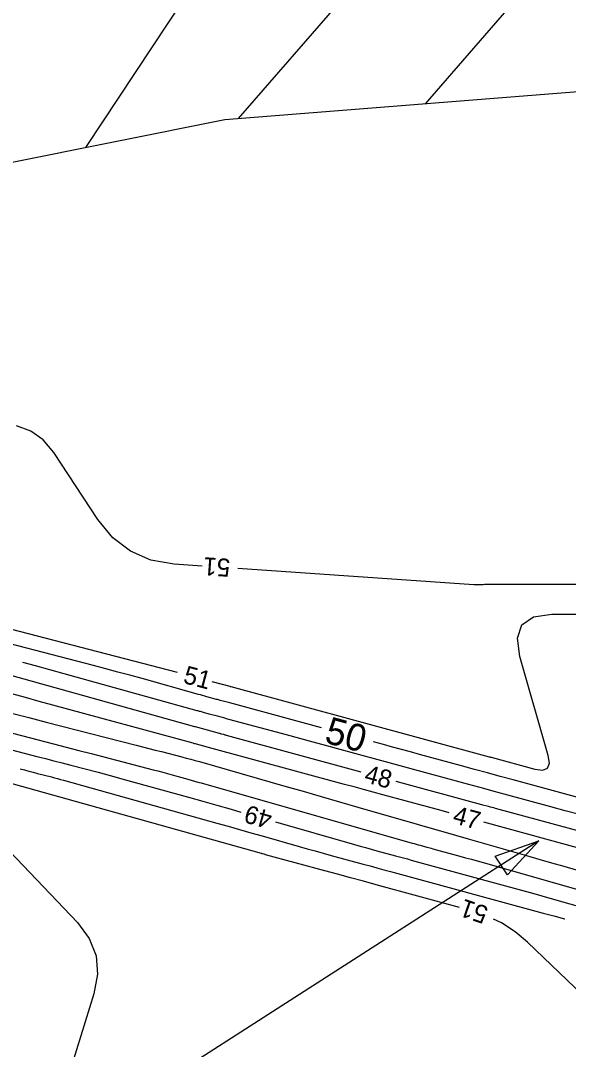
# Model space of a CAD drawing. Extents: x 2384780 to 2405861, y 547869 to 573706.
# Drawn here: x 2394868.4 to 2394929.3, y 554029.3 to 554143.7 of the extents above; entities that cross this region are included whole.
import ezdxf

# ---------------------------------------------------------------- set-up
doc = ezdxf.new("R2010")
doc.units = 0
for name, color, linetype in [('Old_Level_60', 7, 'Continuous'), ('Old_Level_61', 7, 'Continuous'), ('Prop Ditch Text', 7, 'Continuous'), ('Prop Lateral V Ditch Detail CELL', 7, 'Continuous')]:
    doc.layers.add(name, color=color, linetype=linetype)

msp = doc.modelspace()

# ---------------------------------------------------------------- linework, layer by layer
at = {"layer": 'Old_Level_60'}
for points in [[(2394888.56675, 554083.07775), (2394885.46425, 554083.29225), (2394882.88525, 554083.7435), (2394880.61275, 554084.71925), (2394878.6465, 554086.21925), (2394876.9865, 554088.244), (2394872.0645, 554095.71425), (2394870.90225, 554097.1095), (2394869.52425, 554098.0935), (2394867.931, 554098.666)], [(2394958.7745, 554081.009), (2394920.29175, 554081.009), (2394920.14575, 554081.00825), (2394920, 554081.006), (2394919.85425, 554081.0025), (2394919.7085, 554080.99775), (2394919.2325, 554080.97925), (2394919.1305, 554080.97675), (2394919.02875, 554080.977), (2394918.92675, 554080.97975), (2394918.825, 554080.9855), (2394892.55725, 554082.802)], [(2394860.31125, 554077.871), (2394885.78325, 554071.27025)], [(2394889.65025, 554070.2475), (2394891.66075, 554069.702), (2394891.67075, 554069.69925), (2394891.6805, 554069.69675), (2394891.6905, 554069.694), (2394891.7005, 554069.69125), (2394891.733, 554069.6825), (2394891.73975, 554069.6805), (2394891.74675, 554069.67875), (2394891.75375, 554069.67675), (2394891.76075, 554069.675), (2394920.5215, 554061.8725), (2394920.5415, 554061.867), (2394920.56125, 554061.86175), (2394920.58125, 554061.85625), (2394920.60125, 554061.85075), (2394920.66675, 554061.833), (2394920.68075, 554061.82925), (2394920.69475, 554061.8255), (2394920.70875, 554061.82175), (2394920.72275, 554061.81775), (2394925.604, 554060.49375), (2394926.482, 554060.3755), (2394927.02375, 554060.589), (2394927.229, 554061.1335), (2394927.09825, 554062.00975), (2394923.9445, 554073.00375), (2394923.6595, 554075.065), (2394924.15625, 554076.5375), (2394925.4345, 554077.42075), (2394927.4945, 554077.71525), (2394958.525, 554077.71525)], [(2394906.29075, 554060.16725), (2394891.29, 554064.23875), (2394891.21225, 554064.26), (2394891.13425, 554064.28125), (2394891.0565, 554064.30225), (2394890.9785, 554064.3235), (2394890.72425, 554064.3925), (2394890.66975, 554064.40725), (2394890.61525, 554064.422), (2394890.56075, 554064.43675), (2394890.50625, 554064.4515), (2394887.82475, 554065.1795), (2394887.81875, 554065.181), (2394887.8125, 554065.18275), (2394887.8065, 554065.18425), (2394887.8005, 554065.186), (2394887.78075, 554065.1915), (2394887.7765, 554065.1925), (2394887.77225, 554065.19375), (2394887.768, 554065.19475), (2394887.76375, 554065.196), (2394861.44525, 554072.53575)], [(2394930.57925, 554055.43175), (2394928.983, 554055.865), (2394927.387, 554056.298), (2394922.17275, 554057.7125), (2394921.0555, 554058.01575), (2394919.938, 554058.31875), (2394918.82075, 554058.622), (2394917.7035, 554058.92525), (2394903.9285, 554062.66425), (2394902.436, 554063.0695), (2394900.94325, 554063.4745), (2394899.45075, 554063.8795), (2394897.958, 554064.2845), (2394891.5595, 554066.02025), (2394891.276, 554066.09725), (2394890.9925, 554066.17425), (2394890.70875, 554066.25125), (2394890.42525, 554066.32825), (2394889.372, 554066.614), (2394889.237, 554066.65075), (2394889.102, 554066.68725), (2394888.967, 554066.724), (2394888.83175, 554066.76075), (2394888.39075, 554066.88025), (2394888.29625, 554066.906), (2394888.20175, 554066.932), (2394888.10725, 554066.958), (2394888.013, 554066.98425), (2394873.24425, 554071.103), (2394871.63425, 554071.548), (2394870.0225, 554071.9855), (2394868.61375, 554072.361)], [(2394851.50975, 554068.63275), (2394872.03975, 554063.30225), (2394873.4425, 554062.938), (2394874.845, 554062.57375), (2394876.2475, 554062.2095), (2394877.65025, 554061.8455), (2394883.1325, 554060.422), (2394883.66375, 554060.28275), (2394884.19425, 554060.141), (2394884.72425, 554059.99675), (2394885.2535, 554059.85), (2394886.98125, 554059.3665), (2394887.3515, 554059.26275), (2394887.7215, 554059.1585), (2394888.0915, 554059.05375), (2394888.46125, 554058.94875), (2394911.932, 554052.26625), (2394912.16, 554052.2015), (2394912.3885, 554052.13775), (2394912.617, 554052.0745), (2394912.84575, 554052.01175), (2394913.59325, 554051.8085), (2394913.7535, 554051.765), (2394913.91375, 554051.7215), (2394914.074, 554051.678), (2394914.234, 554051.63425), (2394917.254, 554050.81325), (2394917.901, 554050.63625), (2394918.54725, 554050.45775), (2394919.19325, 554050.27725), (2394919.8385, 554050.09475), (2394940.7775, 554044.14775)], [(2394916.07025, 554055.62625), (2394915.1705, 554055.8705), (2394913.649, 554056.28325), (2394908.679, 554057.632), (2394907.614, 554057.921), (2394906.549, 554058.21), (2394905.484, 554058.49925), (2394904.419, 554058.7885), (2394888.88825, 554063.00775), (2394888.75825, 554063.043), (2394888.62825, 554063.07825), (2394888.4985, 554063.11375), (2394888.3685, 554063.149), (2394887.94425, 554063.264), (2394887.8535, 554063.28875), (2394887.7625, 554063.31325), (2394887.6715, 554063.338), (2394887.5805, 554063.36275), (2394871.957, 554067.60275), (2394870.433, 554068.018), (2394868.91, 554068.43625), (2394867.38775, 554068.85775)], [(2394867.36625, 554066.709), (2394869.2925, 554066.2155), (2394871.21875, 554065.72175), (2394881.25025, 554063.1505), (2394881.94925, 554062.9715), (2394882.648, 554062.79225), (2394883.347, 554062.61325), (2394884.04575, 554062.43425), (2394886.32875, 554061.84925), (2394886.8175, 554061.722), (2394887.30525, 554061.5915), (2394887.79225, 554061.45775), (2394888.278, 554061.3205), (2394897.78075, 554058.59975), (2394899.808, 554058.019), (2394901.83475, 554057.4375), (2394903.86125, 554056.855), (2394905.88775, 554056.272), (2394912.50675, 554054.3655), (2394913.92525, 554053.95725), (2394915.34375, 554053.5495), (2394916.7625, 554053.14225), (2394918.1815, 554052.7355), (2394924.66075, 554050.8795), (2394926.049, 554050.4815), (2394927.43725, 554050.083), (2394928.82525, 554049.68375), (2394930.213, 554049.284)], [(2394858.4585, 554064.95575), (2394870.19475, 554061.9085), (2394871.135, 554061.66425), (2394872.07525, 554061.42025), (2394873.01575, 554061.176), (2394873.956, 554060.932), (2394877.02775, 554060.13425), (2394877.6855, 554059.96175), (2394878.3425, 554059.78625), (2394878.99875, 554059.60775), (2394879.654, 554059.426), (2394887.0545, 554057.35525), (2394888.64, 554056.91075), (2394890.22525, 554056.46425), (2394891.80975, 554056.016), (2394892.8965, 554055.70725)], [(2394843.7855, 554061.7985), (2394856.093, 554058.159), (2394859.1995, 554057.02125), (2394862.078, 554055.51175), (2394864.72875, 554053.63075), (2394867.15175, 554051.37825), (2394874.695, 554043.4135), (2394876.02225, 554041.6395), (2394876.772, 554039.73075), (2394876.9435, 554037.68725), (2394876.53725, 554035.509), (2394871.2335, 554018.3805), (2394869.801, 554014.972), (2394867.77625, 554012.08725), (2394865.1595, 554009.72675), (2394861.95075, 554007.89), (2394849.6595, 554002.367), (2394847.71225, 554001.281), (2394847.13825, 554000.38975), (2394847.9375, 553999.69375), (2394850.11, 553999.19225), (2394852.20675, 553998.89625)], [(2394917.23075, 554045.10075), (2394907.9465, 554047.625), (2394906.51525, 554048.01425), (2394905.08425, 554048.40325), (2394903.653, 554048.7925), (2394902.222, 554049.1815), (2394895.63625, 554050.97225), (2394895.58975, 554050.98475), (2394895.5435, 554050.99775), (2394895.497, 554051.01075), (2394895.45075, 554051.02375), (2394895.29975, 554051.06675), (2394895.26725, 554051.076), (2394895.23475, 554051.08525), (2394895.2025, 554051.09425), (2394895.17, 554051.1035), (2394866.6725, 554059.077)], [(2394948.07825, 554048.82475), (2394921.22425, 554056.11375), (2394921.03225, 554056.166), (2394920.84025, 554056.218), (2394920.648, 554056.27025), (2394920.456, 554056.32225), (2394919.82875, 554056.4925), (2394919.69425, 554056.529), (2394919.55975, 554056.5655), (2394919.42525, 554056.602), (2394919.291, 554056.6385), (2394910.151, 554059.11925)], [(2394896.74375, 554054.61225), (2394905.51825, 554052.114), (2394906.146, 554051.93625), (2394906.77425, 554051.7605), (2394907.403, 554051.5865), (2394908.0325, 554051.41425), (2394910.089, 554050.855), (2394910.52975, 554050.73525), (2394910.9705, 554050.6155), (2394911.41125, 554050.4955), (2394911.852, 554050.37575), (2394920.16075, 554048.1165), (2394921.9405, 554047.63), (2394923.719, 554047.1385), (2394925.496, 554046.64175), (2394927.2715, 554046.14025), (2394935.9205, 554043.68375)], [(2394931.439, 554051.4515), (2394919.9305, 554054.57775)], [(2394930.983, 554035.29375), (2394924.77975, 554041.22775), (2394923.39475, 554042.40075), (2394921.89825, 554043.3765), (2394921.00675, 554043.80825)]]:
    msp.add_lwpolyline(points, dxfattribs=at)
at = {"layer": 'Old_Level_61'}
for points in [[(2394901.84575, 554065.0845), (2394891.66325, 554067.84675), (2394891.5165, 554067.88675), (2394891.3695, 554067.9265), (2394891.22275, 554067.96625), (2394891.076, 554068.006), (2394890.59675, 554068.13625), (2394890.494, 554068.164), (2394890.39125, 554068.192), (2394890.2885, 554068.21975), (2394890.18575, 554068.24775), (2394889.0975, 554068.543), (2394888.86425, 554068.6065), (2394888.63125, 554068.67025), (2394888.39825, 554068.73475), (2394888.1655, 554068.79925), (2394881.89125, 554070.54925), (2394880.546, 554070.921), (2394879.199, 554071.2865), (2394877.8505, 554071.646), (2394876.5, 554071.99925), (2394862.48325, 554075.63175)], [(2394938.43975, 554055.1555), (2394923.18575, 554059.29375), (2394921.751, 554059.683), (2394920.3165, 554060.07225), (2394918.88175, 554060.4615), (2394917.44725, 554060.851), (2394912.76075, 554062.123), (2394911.7565, 554062.3955), (2394910.75225, 554062.668), (2394909.748, 554062.9405), (2394908.74375, 554063.213), (2394907.6365, 554063.5135)], [(2394868.3495, 554060.51475), (2394868.82775, 554060.39075), (2394869.30575, 554060.2665), (2394869.78375, 554060.1425), (2394870.26175, 554060.01825), (2394871.8235, 554059.61275), (2394872.15775, 554059.52525), (2394872.49175, 554059.436), (2394872.8255, 554059.34525), (2394873.1585, 554059.25275), (2394890.199, 554054.485), (2394891.4645, 554054.13), (2394892.72975, 554053.77375), (2394893.9945, 554053.416), (2394895.25875, 554053.05675), (2394899.3885, 554051.881), (2394900.27375, 554051.63025), (2394901.15975, 554051.38225), (2394902.0465, 554051.137), (2394902.934, 554050.89425), (2394906.49925, 554049.92475), (2394907.2635, 554049.717), (2394908.0275, 554049.50925), (2394908.7915, 554049.3015), (2394909.5555, 554049.094), (2394926.52225, 554044.48075), (2394927.70825, 554044.1565), (2394928.89325, 554043.82875), (2394928.93175, 554043.818)]]:
    msp.add_lwpolyline(points, dxfattribs=at)
at = {"layer": 'Prop Ditch Text'}
msp.add_line((2394926.05037, 554052.5117), (2394837.98675, 553996.02746), dxfattribs=at)
msp.add_lwpolyline([(2394921.18476, 554050.81219), (2394926.05037, 554052.5117), (2394922.55695, 554048.72243)], close=True, dxfattribs=at)
at = {"layer": 'Prop Lateral V Ditch Detail CELL'}
for p, q in [((2394928.62862, 554152.0159), (2394913.39988, 554134.50231)), ((2394908.01932, 554150.57772), (2394892.59963, 554132.84453)), ((2394887.59809, 554147.76068), (2394875.61255, 554129.62373))]:
    msp.add_line(p, q, dxfattribs=at)
msp.add_lwpolyline([(2394797.56294, 554096.86428), (2394815.84449, 554107.20498), (2394842.64493, 554123.0194), (2394891.08936, 554132.72416), (2394941.16722, 554136.71537), (2394995.12392, 554137.08681)], dxfattribs=at)

# ---------------------------------------------------------------- texts
at = {"layer": 'Old_Level_60'}
for s, rotation, p in [('51', 176.0443556, (2394891.762, 554083.85925)), ('51', 345.1857944, (2394886.36775, 554070.0915)), ('48', 344.8137, (2394906.50775, 554059.072)), ('49', 164.1114639, (2394896.5175, 554055.7165)), ('47', 344.8072194, (2394916.3555, 554054.5125)), ('51', 161.1037, (2394920.54625, 554045.1195))]:
    msp.add_text(s, height=2, rotation=rotation, dxfattribs=at).set_placement(p)
at = {"layer": 'Old_Level_61'}
msp.add_text('50', height=3, rotation=344.8217111, dxfattribs=at).set_placement((2394902.06875, 554063.46975))

doc.saveas('drawing.dxf')
